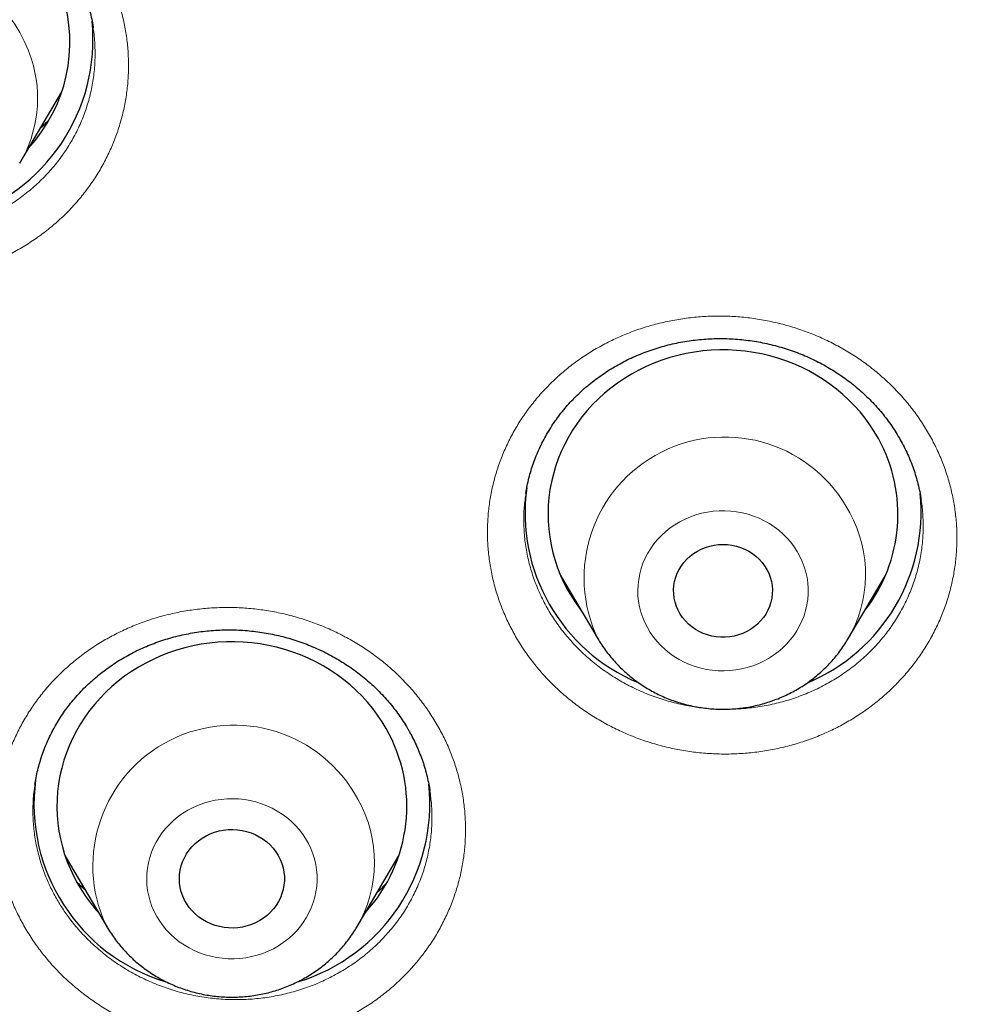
# Model space of a CAD drawing. Header units: millimetres. Extents: x 8 to 436, y 12 to 764.
# Tile 467 of 656: x 196 to 204, y 691 to 700. Entities that reach past the tile are written whole.
import ezdxf

# ---------------------------------------------------------------- set-up
doc = ezdxf.new("R2010")
doc.units = ezdxf.units.MM

msp = doc.modelspace()

# ---------------------------------------------------------------- linework, layer by layer
at = {"color": 7, "linetype": 'Continuous', "lineweight": 30}
for p, q in [((196.856, 699.6892), (196.8544, 699.6984)), ((196.8582, 699.6911), (196.8576, 699.6891)), ((196.2276, 698.5307), (196.587, 699.1406)), ((200.5674, 695.6997), (200.5668, 695.6958)), ((203.9539, 695.6396), (203.9528, 695.6462)), ((200.864, 694.9939), (201.1861, 694.4474)), ((203.3256, 694.4474), (203.6477, 694.9939)), ((200.9568, 694.8363), (200.9297, 694.8629)), ((201.1874, 694.4452), (201.1861, 694.4474)), ((199.743, 693.1478), (199.7427, 693.1496)), ((196.6168, 692.5883), (196.9763, 691.9784)), ((199.1158, 691.9784), (199.4752, 692.5883))]:
    msp.add_line(p, q, dxfattribs=at)
at = {"color": 252, "linetype": 'Continuous', "lineweight": 0}
msp.add_line((203.5746, 694.8508), (203.5466, 694.8224), dxfattribs=at)
at = {"color": 7, "linetype": 'Continuous', "lineweight": 30, "flags": 128}
for points in [[(203.5877, 696.1679), (203.5528, 696.2276), (203.5149, 696.2856), (203.474, 696.3419), (203.4303, 696.3962), (203.3838, 696.4485), (203.3347, 696.4987), (203.2831, 696.5465), (203.2291, 696.5919), (203.1728, 696.6349), (203.1144, 696.6752), (203.054, 696.7128), (202.9917, 696.7477), (202.9277, 696.7796), (202.8621, 696.8087), (202.7951, 696.8347), (202.7269, 696.8576), (202.6575, 696.8775), (202.5872, 696.8941), (202.5161, 696.9075), (202.4445, 696.9177), (202.3724, 696.9247), (202.3, 696.9283), (202.2275, 696.9287), (202.1551, 696.9257), (202.0829, 696.9195), (202.0111, 696.91), (201.9399, 696.8973), (201.8694, 696.8814), (201.7998, 696.8622), (201.7313, 696.8399), (201.664, 696.8146), (201.5981, 696.7862), (201.5338, 696.7549), (201.4711, 696.7206), (201.4102, 696.6836), (201.3514, 696.6439), (201.2946, 696.6015), (201.2401, 696.5566), (201.188, 696.5093), (201.1383, 696.4596), (201.0913, 696.4078), (201.047, 696.3539), (201.0055, 696.298), (200.9669, 696.2403), (200.9313, 696.181), (200.8989, 696.1201), (200.8696, 696.0578), (200.8435, 695.9942), (200.8207, 695.9295), (200.8013, 695.8639), (200.7853, 695.7975), (200.7727, 695.7304), (200.7636, 695.6628), (200.758, 695.5949), (200.7559, 695.5268), (200.7572, 695.4587), (200.7621, 695.3907), (200.7705, 695.3231), (200.7823, 695.2559), (200.7976, 695.1893), (200.8162, 695.1234), (200.8383, 695.0585), (200.8636, 694.9947), (200.8922, 694.9321), (200.924, 694.8709), (200.9589, 694.8112), (200.9968, 694.7532), (201.0377, 694.6969), (201.0433, 694.6896)], [(202.6321, 695.0459), (202.6483, 695.013), (202.6612, 694.9789), (202.6707, 694.9437), (202.6769, 694.908), (202.6795, 694.8718), (202.6786, 694.8356), (202.6742, 694.7995), (202.6664, 694.7641), (202.6551, 694.7294), (202.6406, 694.6958), (202.6228, 694.6636), (202.602, 694.6331), (202.5784, 694.6045), (202.5521, 694.578), (202.5233, 694.5538), (202.4923, 694.5323), (202.4593, 694.5134), (202.4247, 694.4975), (202.3886, 694.4846), (202.3515, 694.4748), (202.3135, 694.4682), (202.2751, 694.4649), (202.2366, 694.4649), (202.1981, 694.4682), (202.1602, 694.4748), (202.1231, 694.4846), (202.087, 694.4975), (202.0524, 694.5134), (202.0194, 694.5323), (201.9884, 694.5538), (201.9596, 694.578), (201.9333, 694.6045), (201.9097, 694.6331), (201.8889, 694.6636), (201.8711, 694.6958), (201.8566, 694.7294), (201.8453, 694.7641), (201.8375, 694.7995), (201.8331, 694.8356), (201.8322, 694.8718), (201.8348, 694.908), (201.841, 694.9437), (201.8505, 694.9789), (201.8634, 695.013), (201.8796, 695.0459), (201.8989, 695.0773), (201.9211, 695.1069), (201.9462, 695.1345), (201.9737, 695.1599), (202.0037, 695.1827), (202.0357, 695.203), (202.0695, 695.2204), (202.1049, 695.2348), (202.1415, 695.2462), (202.1791, 695.2543), (202.2173, 695.2593), (202.2558, 695.2609), (202.2944, 695.2593), (202.3326, 695.2543), (202.3702, 695.2462), (202.4068, 695.2348), (202.4422, 695.2204), (202.476, 695.203), (202.508, 695.1827), (202.538, 695.1599), (202.5655, 695.1345), (202.5906, 695.1069), (202.6128, 695.0773), (202.6321, 695.0459)], [(199.3689, 693.6807), (199.3332, 693.74), (199.2945, 693.7976), (199.2529, 693.8533), (199.2084, 693.9071), (199.1613, 693.9589), (199.1115, 694.0084), (199.0592, 694.0556), (199.0046, 694.1004), (198.9477, 694.1427), (198.8888, 694.1823), (198.8278, 694.2192), (198.7651, 694.2533), (198.7006, 694.2845), (198.6347, 694.3127), (198.5673, 694.3379), (198.4988, 694.36), (198.4292, 694.379), (198.3586, 694.3948), (198.2874, 694.4074), (198.2156, 694.4167), (198.1434, 694.4228), (198.071, 694.4256), (197.9985, 694.4251), (197.9261, 694.4213), (197.854, 694.4142), (197.7823, 694.4038), (197.7113, 694.3902), (197.6411, 694.3734), (197.5717, 694.3535), (197.5035, 694.3304), (197.4366, 694.3042), (197.3711, 694.275), (197.3072, 694.2429), (197.245, 694.2079), (197.1846, 694.1702), (197.1263, 694.1297), (197.0701, 694.0867), (197.0162, 694.0411), (196.9648, 693.9932), (196.9158, 693.9429), (196.8695, 693.8905), (196.8259, 693.8361), (196.7852, 693.7798), (196.7474, 693.7216), (196.7126, 693.6618), (196.681, 693.6006), (196.6525, 693.5379), (196.6273, 693.474), (196.6055, 693.4091), (196.5869, 693.3432), (196.5718, 693.2766), (196.5602, 693.2094), (196.552, 693.1417), (196.5473, 693.0737), (196.5461, 693.0056), (196.5484, 692.9375), (196.5542, 692.8696), (196.5635, 692.802), (196.5762, 692.735), (196.5924, 692.6686), (196.6119, 692.603), (196.6349, 692.5384), (196.6611, 692.4749), (196.6905, 692.4126), (196.7231, 692.3518), (196.7589, 692.2925), (196.7976, 692.2349), (196.8392, 692.1791), (196.8836, 692.1253), (196.9017, 692.105)], [(198.4429, 692.5931), (198.4601, 692.5594), (198.474, 692.5243), (198.4846, 692.4883), (198.4918, 692.4515), (198.4955, 692.4142), (198.4957, 692.3768), (198.4923, 692.3395), (198.4855, 692.3027), (198.4752, 692.2666), (198.4615, 692.2314), (198.4446, 692.1975), (198.4246, 692.1652), (198.4016, 692.1347), (198.3759, 692.1061), (198.3475, 692.0799), (198.3168, 692.0561), (198.284, 692.0349), (198.2493, 692.0165), (198.2131, 692.0011), (198.1755, 691.9888), (198.1369, 691.9796), (198.0976, 691.9737), (198.0579, 691.9711), (198.018, 691.9717), (197.9785, 691.9757), (197.9394, 691.983), (197.9012, 691.9934), (197.8641, 692.007), (197.8284, 692.0236), (197.7945, 692.0432), (197.7625, 692.0654), (197.7327, 692.0903), (197.7054, 692.1175), (197.6807, 692.1468), (197.6589, 692.1781), (197.6402, 692.2111), (197.6246, 692.2456), (197.6123, 692.2811), (197.6034, 692.3176), (197.598, 692.3547), (197.596, 692.392), (197.5976, 692.4294), (197.6027, 692.4665), (197.6113, 692.503), (197.6233, 692.5387), (197.6386, 692.5732), (197.657, 692.6064), (197.6786, 692.6379), (197.703, 692.6674), (197.73, 692.6948), (197.7596, 692.7199), (197.7914, 692.7424), (197.8252, 692.7622), (197.8607, 692.7791), (197.8977, 692.793), (197.9358, 692.8038), (197.9748, 692.8113), (198.0143, 692.8156), (198.0541, 692.8166), (198.0939, 692.8142), (198.1332, 692.8086), (198.1719, 692.7998), (198.2096, 692.7877), (198.246, 692.7726), (198.2808, 692.7545), (198.3138, 692.7336), (198.3448, 692.71), (198.3733, 692.684), (198.3993, 692.6557), (198.4226, 692.6253), (198.4429, 692.5931)], [(196.9778, 691.9758), (196.9676, 691.9934), (196.9667, 691.995)]]:
    msp.add_lwpolyline(points, dxfattribs=at)
at = {"color": 252, "linetype": 'Continuous', "lineweight": 0, "flags": 128}
for points in [[(201.6073, 694.5469), (201.632, 694.5056), (201.6597, 694.4661), (201.6903, 694.4284), (201.7235, 694.3927), (201.7593, 694.3593), (201.7974, 694.3283), (201.8377, 694.2999), (201.8801, 694.2741), (201.9242, 694.2512), (201.9699, 694.2311), (202.0169, 694.2141), (202.0651, 694.2001), (202.1142, 694.1894), (202.164, 694.1818), (202.2142, 694.1774), (202.2646, 694.1764), (202.315, 694.1786), (202.3651, 694.184), (202.4146, 694.1927), (202.4635, 694.2046), (202.5113, 694.2197), (202.5579, 694.2378), (202.603, 694.2588), (202.6466, 694.2828), (202.6882, 694.3095), (202.7278, 694.3388), (202.7651, 694.3707), (202.8, 694.4049), (202.8324, 694.4412), (202.8619, 694.4796), (202.8886, 694.5198), (202.9123, 694.5617), (202.9328, 694.6049), (202.9501, 694.6494), (202.9641, 694.695), (202.9748, 694.7413), (202.982, 694.7882), (202.9857, 694.8354), (202.986, 694.8828), (202.9828, 694.9301), (202.9761, 694.9771), (202.966, 695.0235), (202.9525, 695.0691), (202.9357, 695.1138), (202.9156, 695.1573), (202.8924, 695.1994), (202.8662, 695.2398), (202.837, 695.2785), (202.8051, 695.3152), (202.7706, 695.3497), (202.7336, 695.3819), (202.6944, 695.4117), (202.653, 695.4388), (202.6098, 695.4632), (202.5649, 695.4847), (202.5185, 695.5032), (202.4708, 695.5187), (202.4221, 695.5311), (202.3727, 695.5403), (202.3226, 695.5463), (202.2723, 695.549), (202.2219, 695.5484), (202.1716, 695.5445), (202.1218, 695.5375), (202.0725, 695.5272), (202.0242, 695.5137), (201.9769, 695.4971), (201.931, 695.4775), (201.8867, 695.455), (201.8441, 695.4297), (201.8034, 695.4016), (201.7649, 695.371), (201.7288, 695.338), (201.6952, 695.3027), (201.6642, 695.2653), (201.636, 695.2259), (201.6109, 695.1849), (201.5887, 695.1423), (201.5698, 695.0984), (201.5541, 695.0534), (201.5418, 695.0074), (201.5329, 694.9608), (201.5274, 694.9137), (201.5254, 694.8663), (201.5269, 694.819), (201.5318, 694.7718), (201.5402, 694.7251), (201.552, 694.679), (201.5672, 694.6338), (201.5856, 694.5897), (201.6073, 694.5469)], [(201.2017, 694.4216), (201.2016, 694.4218), (201.1874, 694.4452)], [(197.4018, 692.0702), (197.4271, 692.0292), (197.4554, 691.99), (197.4864, 691.9526), (197.5201, 691.9174), (197.5564, 691.8844), (197.5949, 691.8539), (197.6356, 691.826), (197.6783, 691.8007), (197.7227, 691.7783), (197.7687, 691.7588), (197.816, 691.7423), (197.8643, 691.7289), (197.9136, 691.7188), (197.9635, 691.7118), (198.0137, 691.708), (198.0642, 691.7076), (198.1145, 691.7104), (198.1645, 691.7165), (198.2139, 691.7258), (198.2626, 691.7382), (198.3102, 691.7538), (198.3566, 691.7725), (198.4014, 691.7941), (198.4446, 691.8186), (198.4859, 691.8458), (198.5251, 691.8756), (198.562, 691.9079), (198.5964, 691.9425), (198.6282, 691.9793), (198.6573, 692.018), (198.6834, 692.0585), (198.7065, 692.1006), (198.7265, 692.1442), (198.7432, 692.1889), (198.7566, 692.2345), (198.7666, 692.281), (198.7731, 692.328), (198.7762, 692.3753), (198.7758, 692.4226), (198.772, 692.4699), (198.7647, 692.5168), (198.7539, 692.5631), (198.7398, 692.6086), (198.7224, 692.653), (198.7017, 692.6963), (198.678, 692.738), (198.6512, 692.7782), (198.6215, 692.8165), (198.5891, 692.8528), (198.5541, 692.8869), (198.5167, 692.9187), (198.477, 692.9479), (198.4353, 692.9746), (198.3918, 692.9984), (198.3465, 693.0194), (198.2999, 693.0374), (198.252, 693.0523), (198.2032, 693.0641), (198.1536, 693.0727), (198.1035, 693.078), (198.0531, 693.0801), (198.0027, 693.079), (197.9525, 693.0745), (197.9028, 693.0668), (197.8537, 693.0559), (197.8055, 693.0419), (197.7585, 693.0248), (197.7129, 693.0046), (197.6688, 692.9816), (197.6266, 692.9557), (197.5863, 692.9272), (197.5482, 692.8961), (197.5125, 692.8626), (197.4794, 692.8269), (197.4489, 692.7892), (197.4213, 692.7495), (197.3967, 692.7082), (197.3752, 692.6653), (197.3568, 692.6212), (197.3418, 692.576), (197.3301, 692.5299), (197.3218, 692.4831), (197.317, 692.436), (197.3156, 692.3886), (197.3177, 692.3413), (197.3233, 692.2942), (197.3324, 692.2475), (197.3448, 692.2016), (197.3606, 692.1566), (197.3796, 692.1127), (197.4018, 692.0702)]]:
    msp.add_lwpolyline(points, dxfattribs=at)
at = {"color": 252, "linetype": 'Continuous', "lineweight": 0}
for centre, radius, start, end in [((195.1761, 699.0561), 1.2082, 17.57425, 205.82699), ((195.2914, 699.0871), 1.0891, 329.21177, 17.85196), ((202.2716, 694.9747), 1.2068, 27.5416, 205.91086), ((202.3886, 695.0039), 1.0899, 329.28419, 29.0221), ((198.0615, 692.504), 1.2074, 28.31659, 204.93723), ((198.1786, 692.535), 1.09, 329.29215, 29.80136)]:
    msp.add_arc(centre, radius, start, end, dxfattribs=at)
at = {"color": 7, "linetype": 'Continuous', "lineweight": 30}
for centre, radius, start, end in [((195.3102, 699.5682), 1.3468, 317.43693, 17.70202), ((195.258, 699.5894), 1.597, 286.57458, 5.65945), ((202.4146, 695.5186), 1.3408, 321.80996, 28.96379), ((202.1372, 695.5322), 1.5787, 172.17799, 247.26648), ((202.3701, 695.5355), 1.5835, 292.73359, 5.87424), ((198.2007, 693.0151), 1.3445, 317.39831, 29.6737), ((197.9403, 693.0329), 1.591, 172.43212, 253.12271), ((198.1446, 693.0381), 1.5982, 286.83672, 5.97754)]:
    msp.add_arc(centre, radius, start, end, dxfattribs=at)
for points, knots in [([(228.8203, 667.8387), (227.6178, 667.9452), (225.213, 668.1582), (221.6552, 668.8219), (218.1629, 669.7328), (214.7882, 670.9004), (211.5494, 672.3031), (208.4634, 673.9273), (205.5225, 675.7738), (202.7448, 677.8315), (200.1475, 680.0876), (197.7465, 682.5283), (195.5568, 685.1385), (193.5917, 687.902), (191.8635, 690.8019), (190.3827, 693.8203), (189.1584, 696.9386), (188.1983, 700.1375), (187.5083, 703.3974), (187.0926, 706.6981), (186.9537, 710.0192), (187.0926, 713.3404), (187.5083, 716.641), (188.1983, 719.9009), (189.1584, 723.0998), (190.3827, 726.2181), (191.8635, 729.2365), (193.5917, 732.1364), (195.5568, 734.9), (197.7465, 737.5101), (200.1475, 739.9508), (202.7448, 742.2069), (205.5225, 744.2646), (208.4634, 746.1112), (211.5494, 747.7352), (214.7615, 749.1267), (218.0799, 750.2771), (221.4842, 751.1793), (224.9532, 751.8277), (228.4657, 752.2184), (232, 752.3489), (235.5343, 752.2184), (239.0468, 751.8277), (242.5158, 751.1793), (245.9201, 750.2771), (249.2385, 749.1267), (252.4506, 747.7352), (255.5366, 746.1112), (258.4775, 744.2646), (261.2552, 742.2069), (263.8525, 739.9508), (266.2535, 737.5101), (268.4432, 734.9), (270.4083, 732.1364), (272.1365, 729.2365), (273.6173, 726.2181), (274.8416, 723.0998), (275.8017, 719.9009), (276.4917, 716.641), (276.9074, 713.3404), (277.0463, 710.0192), (276.9074, 706.6981), (276.4917, 703.3974), (275.8017, 700.1375), (274.8416, 696.9386), (273.6173, 693.8203), (272.1365, 690.8019), (270.4083, 687.902), (268.4432, 685.1385), (266.2535, 682.5283), (263.8525, 680.0876), (261.2552, 677.8315), (258.4775, 675.7738), (255.5366, 673.9273), (252.4506, 672.3031), (249.2118, 670.9004), (245.8371, 669.7328), (242.3448, 668.8219), (238.787, 668.1582), (236.3822, 667.9452), (235.1797, 667.8387)], [0, 0, 0, 0, 0.013106, 0.026212, 0.039318, 0.052424, 0.065212, 0.078, 0.090788, 0.103576, 0.116364, 0.129151, 0.141939, 0.154727, 0.167515, 0.180303, 0.193091, 0.205879, 0.218667, 0.231454, 0.244242, 0.25703, 0.269818, 0.282606, 0.295394, 0.308182, 0.32097, 0.333758, 0.346545, 0.359333, 0.372121, 0.384909, 0.397697, 0.410485, 0.423273, 0.436061, 0.448848, 0.461636, 0.474424, 0.487212, 0.5, 0.512788, 0.525576, 0.538364, 0.551152, 0.563939, 0.576727, 0.589515, 0.602303, 0.615091, 0.627879, 0.640667, 0.653455, 0.666242, 0.67903, 0.691818, 0.704606, 0.717394, 0.730182, 0.74297, 0.755758, 0.768546, 0.781333, 0.794121, 0.806909, 0.819697, 0.832485, 0.845273, 0.858061, 0.870849, 0.883636, 0.896424, 0.909212, 0.922, 0.934788, 0.947576, 0.960682, 0.973788, 0.986894, 1, 1, 1, 1]), ([(184.5018, 710.809), (184.5017, 710.7935), (184.5016, 710.7594), (184.5015, 710.7037), (184.5014, 710.6434), (184.5014, 710.579), (184.5015, 710.5113), (184.5018, 710.4398), (184.5021, 710.3672), (184.5026, 710.297), (184.5033, 710.2189), (184.5041, 710.1346), (184.5053, 710.0459), (184.5063, 709.9718), (184.5073, 709.912), (184.5081, 709.8664), (184.5088, 709.8276), (184.5095, 709.7908), (184.5103, 709.7507), (184.5113, 709.7037), (184.5126, 709.6457), (184.5142, 709.5765), (184.5162, 709.4986), (184.5184, 709.4187), (184.5207, 709.3398), (184.5231, 709.2622), (184.5261, 709.172), (184.5297, 709.0696), (184.5341, 708.9555), (184.5389, 708.836), (184.5446, 708.7068), (184.5513, 708.5642), (184.5589, 708.4124), (184.5676, 708.2515), (184.5775, 708.0814), (184.5867, 707.9329), (184.5946, 707.8117), (184.6006, 707.7241), (184.606, 707.6456), (184.6109, 707.5768), (184.6152, 707.5179), (184.6189, 707.4687), (184.6219, 707.4292), (184.6242, 707.3988), (184.6263, 707.3716), (184.6284, 707.3438), (184.631, 707.31), (184.6342, 707.2702), (184.638, 707.2226), (184.6425, 707.1673), (184.6477, 707.1043), (184.6536, 707.0334), (184.6605, 706.9534), (184.6684, 706.864), (184.6773, 706.7648), (184.6873, 706.6572), (184.6983, 706.5415), (184.7103, 706.4203), (184.7338, 706.1876), (184.7711, 705.8425), (184.8258, 705.3824), (184.8728, 705.0219), (184.9083, 704.7637), (184.93, 704.6105), (184.9519, 704.459), (184.9736, 704.3135), (184.9941, 704.1786), (185.0131, 704.056), (185.0287, 703.9578), (185.0409, 703.8814), (185.0501, 703.8243), (185.0587, 703.7719), (185.0663, 703.7255), (185.0724, 703.6888), (185.0768, 703.6621), (185.0799, 703.6437), (185.0827, 703.6268), (185.0858, 703.608), (185.0907, 703.5789), (185.0977, 703.5373), (185.1073, 703.4809), (185.1188, 703.4138), (185.1323, 703.336), (185.1476, 703.2484), (185.1644, 703.1538), (185.1821, 703.0557), (185.2001, 702.9567), (185.2343, 702.7717), (185.2861, 702.4996), (185.3703, 702.0767), (185.4735, 701.5868), (185.5982, 701.0306), (185.7204, 700.5184), (185.8375, 700.0516), (185.9183, 699.7432), (185.9709, 699.547), (185.993, 699.4652), (186.0141, 699.3878), (186.0335, 699.3171), (186.0523, 699.2491), (186.0701, 699.185), (186.0866, 699.1261), (186.1, 699.0782), (186.1098, 699.0437), (186.1163, 699.0206), (186.1204, 699.0061), (186.1246, 698.9913), (186.1303, 698.9713), (186.1384, 698.9428), (186.1495, 698.9038), (186.1634, 698.8554), (186.18, 698.7977), (186.1988, 698.7329), (186.2213, 698.6557), (186.2479, 698.565), (186.279, 698.46), (186.3134, 698.345), (186.3505, 698.2223), (186.3892, 698.0958), (186.4496, 697.9003), (186.5315, 697.6406), (186.6354, 697.3199), (186.7385, 697.0099), (186.8406, 696.7106), (186.9414, 696.4218), (187.0406, 696.1437), (187.1382, 695.876), (187.2227, 695.649), (187.2939, 695.4604), (187.3521, 695.3081), (187.4093, 695.1601), (187.4652, 695.0172), (187.52, 694.8782), (187.5733, 694.7446), (187.6247, 694.6169), (187.6731, 694.4978), (187.7183, 694.3874), (187.7603, 694.2857), (187.801, 694.1878), (187.8399, 694.0948), (187.8765, 694.0079), (187.9083, 693.9329), (187.9335, 693.8737), (187.9528, 693.8285), (187.9671, 693.795), (187.9782, 693.7692), (187.9876, 693.7472), (187.9972, 693.725), (188.0097, 693.6961), (188.0254, 693.6596), (188.0445, 693.6156), (188.0671, 693.5637), (188.0927, 693.5051), (188.1204, 693.4418), (188.1494, 693.3761), (188.1788, 693.3097), (188.2329, 693.1878), (188.3136, 693.0081), (188.423, 692.7684), (188.5379, 692.5208), (188.6583, 692.2655), (188.7843, 692.0029), (188.9237, 691.7176), (189.0767, 691.4101), (189.2441, 691.0808), (189.4182, 690.7455), (189.6067, 690.3902), (189.8104, 690.0146), (189.9848, 689.7009), (190.1182, 689.4649), (190.2062, 689.3107), (190.2923, 689.1613), (190.3805, 689.0094), (190.4705, 688.856), (190.5617, 688.7019), (190.6487, 688.5564), (190.7313, 688.4193), (190.8094, 688.2907), (190.8727, 688.1872), (190.9221, 688.1069), (190.9577, 688.0492), (190.9895, 687.9978), (191.0166, 687.9543), (191.0382, 687.9195), (191.0551, 687.8924), (191.071, 687.867), (191.0889, 687.8383), (191.1113, 687.8026), (191.1373, 687.7613), (191.1693, 687.7105), (191.2079, 687.6494), (191.2537, 687.5771), (191.305, 687.4966), (191.3619, 687.4077), (191.4244, 687.3106), (191.4926, 687.2053), (191.5666, 687.0919), (191.6464, 686.9703), (191.7321, 686.8406), (191.8239, 686.7029), (191.9217, 686.5573), (192.0457, 686.3743), (192.1947, 686.157), (192.3674, 685.9088), (192.6151, 685.5578), (192.9408, 685.1067), (193.3489, 684.5594), (193.6802, 684.1287), (193.9303, 683.8106), (194.0962, 683.6021), (194.2631, 683.3949), (194.4306, 683.1894), (194.5969, 682.9878), (194.7635, 682.788), (194.9287, 682.5923), (195.0921, 682.401), (195.2496, 682.2185), (195.3721, 682.078), (195.4611, 681.9768), (195.518, 681.9123), (195.5739, 681.8491), (195.6288, 681.7874), (195.6812, 681.7285), (195.7293, 681.6748), (195.7712, 681.6281), (195.8071, 681.5882), (195.8366, 681.5555), (195.8596, 681.53), (195.8772, 681.5105), (195.8934, 681.4927), (195.9118, 681.4724), (195.9338, 681.4481), (195.9636, 681.4153), (196.0024, 681.3728), (196.0511, 681.3195), (196.1072, 681.2582), (196.1713, 681.1886), (196.2434, 681.1106), (196.3237, 681.0242), (196.4119, 680.9297), (196.5081, 680.8274), (196.6042, 680.7258), (196.699, 680.6261), (196.7917, 680.5292), (196.8895, 680.4276), (196.9923, 680.3215), (197.1696, 680.1398), (197.4201, 679.8864), (197.7436, 679.5656), (198.1109, 679.2086), (198.5226, 678.8177), (198.9796, 678.3958), (199.4363, 677.9852), (199.8927, 677.5858), (200.3482, 677.1975), (200.8027, 676.82), (201.1822, 676.5127), (201.4831, 676.2737), (201.7021, 676.1019), (201.912, 675.9392), (202.1127, 675.7854), (202.3039, 675.6404), (202.4825, 675.5065), (202.6485, 675.383), (202.8023, 675.2697), (202.9474, 675.1637), (203.0835, 675.065), (203.1955, 674.9843), (203.2851, 674.9202), (203.3537, 674.8713), (203.417, 674.8263), (203.4736, 674.7861), (203.5225, 674.7516), (203.5614, 674.7242), (203.5923, 674.7025), (203.6168, 674.6852), (203.6392, 674.6696), (203.6623, 674.6534), (203.6894, 674.6344), (203.7257, 674.6091), (203.7722, 674.5766), (203.8299, 674.5366), (203.8972, 674.4899), (203.9744, 674.4366), (204.0615, 674.3769), (204.1584, 674.3106), (204.2652, 674.238), (204.382, 674.1591), (204.5089, 674.074), (204.6459, 673.9827), (204.7931, 673.8853), (204.9472, 673.7843), (205.1078, 673.6799), (205.2746, 673.5724), (205.4508, 673.46), (205.6363, 673.3427), (205.8312, 673.2207), (206.0357, 673.0942), (206.2498, 672.9632), (206.4774, 672.8256), (206.7189, 672.6814), (206.9748, 672.5308), (207.2416, 672.376), (207.5195, 672.2171), (207.8086, 672.0545), (208.1089, 671.8882), (208.4207, 671.7185), (208.744, 671.5456), (209.0789, 671.3699), (209.4256, 671.1914), (209.7842, 671.0106), (210.1187, 670.8449), (210.3344, 670.741), (210.426, 670.6969)], [0, 0, 0, 0, 0.000894, 0.001956, 0.003195, 0.004397, 0.005735, 0.007208, 0.008683, 0.010087, 0.01142, 0.013371, 0.015146, 0.016745, 0.01782, 0.018734, 0.019488, 0.020154, 0.020952, 0.021897, 0.022989, 0.024447, 0.026067, 0.027679, 0.029265, 0.030824, 0.032356, 0.034708, 0.036995, 0.039236, 0.04192, 0.044789, 0.047842, 0.05108, 0.054503, 0.05811, 0.060052, 0.061825, 0.063405, 0.064791, 0.065984, 0.066967, 0.067763, 0.068373, 0.068811, 0.069406, 0.070057, 0.070861, 0.071822, 0.072941, 0.074216, 0.075649, 0.07724, 0.079074, 0.081082, 0.083262, 0.085614, 0.088108, 0.09063, 0.099764, 0.109103, 0.118645, 0.121741, 0.124858, 0.127995, 0.130996, 0.133746, 0.136246, 0.138495, 0.139756, 0.140921, 0.141992, 0.142965, 0.143764, 0.144245, 0.144597, 0.144898, 0.145281, 0.145748, 0.146682, 0.147835, 0.149208, 0.1508, 0.152612, 0.154589, 0.156612, 0.158641, 0.160676, 0.167996, 0.175394, 0.186756, 0.19827, 0.209853, 0.218584, 0.22735, 0.229108, 0.230852, 0.232473, 0.233949, 0.235279, 0.236737, 0.237967, 0.23897, 0.239745, 0.240131, 0.240419, 0.240654, 0.241061, 0.24167, 0.242449, 0.243507, 0.244715, 0.246073, 0.247582, 0.249574, 0.251778, 0.254196, 0.256825, 0.259519, 0.262184, 0.269177, 0.275959, 0.282529, 0.288887, 0.295034, 0.30097, 0.306694, 0.312207, 0.315564, 0.318838, 0.322028, 0.325127, 0.328076, 0.331024, 0.333787, 0.336365, 0.338758, 0.340966, 0.34299, 0.345137, 0.347028, 0.348662, 0.350039, 0.3509, 0.351617, 0.352233, 0.352585, 0.353058, 0.353689, 0.354479, 0.355447, 0.35658, 0.357878, 0.359297, 0.360737, 0.362194, 0.363667, 0.368759, 0.374039, 0.379506, 0.385161, 0.391003, 0.397004, 0.40423, 0.411621, 0.419176, 0.426896, 0.435738, 0.444787, 0.448398, 0.451974, 0.455417, 0.458725, 0.462487, 0.466059, 0.46944, 0.472631, 0.47563, 0.478439, 0.479885, 0.48127, 0.482489, 0.483499, 0.484334, 0.484938, 0.48541, 0.486126, 0.486958, 0.487929, 0.489041, 0.490547, 0.492251, 0.494154, 0.496255, 0.498555, 0.501053, 0.50375, 0.506645, 0.509739, 0.513031, 0.516521, 0.52021, 0.526226, 0.532237, 0.538238, 0.551838, 0.565383, 0.578876, 0.584161, 0.589439, 0.594708, 0.599969, 0.605183, 0.610223, 0.615407, 0.620382, 0.625146, 0.6297, 0.631431, 0.63313, 0.634797, 0.636431, 0.638027, 0.639468, 0.640704, 0.641737, 0.642653, 0.643313, 0.643766, 0.644211, 0.644739, 0.645386, 0.646152, 0.647365, 0.648791, 0.650431, 0.652285, 0.654391, 0.656719, 0.659269, 0.66204, 0.665032, 0.667538, 0.670181, 0.672961, 0.675877, 0.678914, 0.687963, 0.69693, 0.705815, 0.718193, 0.73041, 0.742464, 0.754357, 0.766088, 0.777658, 0.789065, 0.79476, 0.800203, 0.805394, 0.810334, 0.815022, 0.819459, 0.823412, 0.827141, 0.830646, 0.833928, 0.836987, 0.838722, 0.840376, 0.841915, 0.843269, 0.844435, 0.845413, 0.846059, 0.846641, 0.847166, 0.847657, 0.848291, 0.849103, 0.850242, 0.85161, 0.853209, 0.855036, 0.857094, 0.859381, 0.861899, 0.864645, 0.867622, 0.870828, 0.874264, 0.87793, 0.881588, 0.88545, 0.889515, 0.893783, 0.898255, 0.90293, 0.907808, 0.91289, 0.918431, 0.924195, 0.930183, 0.936393, 0.942827, 0.949483, 0.956363, 0.963465, 0.97079, 0.978339, 0.98611, 0.994104, 1, 1, 1, 1]), ([(196.8013, 699.9276), (196.8045, 699.9172), (196.8146, 699.8851), (196.8294, 699.8309), (196.8441, 699.765), (196.8532, 699.7178), (196.8564, 699.6926), (196.8568, 699.6895)], [0, 0, 0, 0, 0.133806, 0.41018, 0.68623, 0.962381, 1, 1, 1, 1]), ([(196.4761, 698.8985), (196.4673, 698.8894), (196.4438, 698.8654), (196.4187, 698.8427), (196.4031, 698.8285)], [0, 0, 0, 0, 0.375819, 1, 1, 1, 1]), ([(200.5661, 695.6998), (200.5697, 695.7211), (200.577, 695.7645), (200.592, 695.8294), (200.6098, 695.8942), (200.6307, 695.958), (200.6545, 696.0207), (200.6813, 696.0825), (200.711, 696.1433), (200.7436, 696.2032), (200.7791, 696.2619), (200.8172, 696.3191), (200.8579, 696.3745), (200.9009, 696.4281), (200.9461, 696.4795), (200.9936, 696.5289), (201.0435, 696.5765), (201.0957, 696.6222), (201.1503, 696.666), (201.2071, 696.7078), (201.2658, 696.7473), (201.3262, 696.7845), (201.388, 696.819), (201.4511, 696.8509), (201.5155, 696.8801), (201.5812, 696.9068), (201.6483, 696.9309), (201.7169, 696.9525), (201.7865, 696.9714), (201.8571, 696.9876), (201.9284, 697.0011), (202.0002, 697.0116), (202.0721, 697.0194), (202.1443, 697.0242), (202.2166, 697.0262), (202.2891, 697.0254), (202.3617, 697.0218), (202.4341, 697.0153), (202.5062, 697.006), (202.5779, 696.9939), (202.649, 696.979), (202.7196, 696.9613), (202.7892, 696.9409), (202.8579, 696.9178), (202.9253, 696.8921), (202.9915, 696.8639), (203.0563, 696.8331), (203.1196, 696.7998), (203.1815, 696.7641), (203.2418, 696.726), (203.3004, 696.6856), (203.3572, 696.6429), (203.4119, 696.5981), (203.4645, 696.5512), (203.5149, 696.5025), (203.5631, 696.4518), (203.6091, 696.3992), (203.6526, 696.3449), (203.6936, 696.2889), (203.7321, 696.2315), (203.7678, 696.1726), (203.8008, 696.1126), (203.831, 696.0513), (203.8584, 695.989), (203.883, 695.9256), (203.9047, 695.8612), (203.9234, 695.7961), (203.939, 695.7303), (203.9494, 695.6782), (203.9536, 695.6479), (203.9547, 695.6399)], [0, 0, 0, 0, 0.0145181, 0.0295974, 0.0446323, 0.0596004, 0.0745242, 0.0894393, 0.1044427, 0.1195049, 0.1345952, 0.1496786, 0.1647147, 0.1796714, 0.1945189, 0.2093025, 0.2240709, 0.2389362, 0.253869, 0.2688387, 0.283813, 0.2987482, 0.3136121, 0.328374, 0.3430656, 0.3577282, 0.3724972, 0.3873158, 0.4021645, 0.4170231, 0.4318656, 0.4466707, 0.4614193, 0.4761183, 0.490787, 0.5055383, 0.5202823, 0.535024, 0.5497683, 0.5645204, 0.5792842, 0.5940657, 0.6088704, 0.6236319, 0.638356, 0.6530713, 0.6677861, 0.6825079, 0.6972424, 0.7119965, 0.7267776, 0.7415931, 0.7564133, 0.7711614, 0.7859505, 0.800765, 0.8156013, 0.8304556, 0.8453241, 0.8602033, 0.8750902, 0.8899756, 0.9048384, 0.9197334, 0.9346599, 0.9496136, 0.9645901, 0.9795846, 0.9945921, 1, 1, 1, 1]), ([(203.5733, 694.8484), (203.5655, 694.8402), (203.5565, 694.8307), (203.5468, 694.8218), (203.5456, 694.8206)], [0, 0, 0, 0, 0.869061, 1, 1, 1, 1]), ([(196.3572, 693.203), (196.3603, 693.222), (196.3669, 693.2632), (196.3809, 693.3258), (196.3984, 693.3909), (196.4189, 693.4551), (196.4423, 693.5183), (196.4686, 693.5804), (196.4977, 693.6413), (196.5297, 693.7009), (196.5644, 693.7592), (196.6019, 693.816), (196.6419, 693.8713), (196.6846, 693.925), (196.7298, 693.9769), (196.7772, 694.0268), (196.8269, 694.0747), (196.8788, 694.1206), (196.9329, 694.1646), (196.9892, 694.2064), (197.0474, 694.246), (197.1074, 694.2832), (197.1689, 694.318), (197.2318, 694.3501), (197.296, 694.3795), (197.3615, 694.4064), (197.4285, 694.4308), (197.4969, 694.4526), (197.5665, 694.4719), (197.637, 694.4884), (197.7082, 694.5021), (197.7798, 694.513), (197.8514, 694.521), (197.9232, 694.5261), (197.9951, 694.5283), (198.0675, 694.5278), (198.1402, 694.5244), (198.213, 694.5182), (198.2856, 694.5092), (198.3577, 694.4974), (198.429, 694.4828), (198.4992, 694.4656), (198.5683, 694.4457), (198.6365, 694.4231), (198.7039, 694.3978), (198.7703, 694.3698), (198.8357, 694.3392), (198.8997, 694.306), (198.9622, 694.2705), (199.0229, 694.2326), (199.0817, 694.1925), (199.1384, 694.1504), (199.1933, 694.106), (199.2461, 694.0596), (199.2969, 694.0111), (199.3454, 693.9608), (199.3916, 693.9086), (199.4354, 693.8547), (199.4767, 693.7991), (199.5155, 693.7419), (199.544, 693.696), (199.5593, 693.6692), (199.5633, 693.6623)], [0, 0, 0, 0, 0.01481, 0.031957, 0.049127, 0.066317, 0.083439, 0.100514, 0.117575, 0.134626, 0.15167, 0.168709, 0.185747, 0.202788, 0.219824, 0.236841, 0.253705, 0.270634, 0.287608, 0.304604, 0.321596, 0.338556, 0.35546, 0.372285, 0.38904, 0.405759, 0.422548, 0.439424, 0.456353, 0.473297, 0.490209, 0.507048, 0.523777, 0.540397, 0.557031, 0.573748, 0.590563, 0.607441, 0.624344, 0.64123, 0.658055, 0.674783, 0.691394, 0.708009, 0.724731, 0.74152, 0.758356, 0.775218, 0.792084, 0.808926, 0.825725, 0.842463, 0.859168, 0.875998, 0.892812, 0.909631, 0.926463, 0.943316, 0.9602, 0.977125, 0.994103, 1, 1, 1, 1]), ([(201.1875, 694.4451), (201.1884, 694.4435), (201.1993, 694.4245), (201.2222, 694.3892), (201.257, 694.3398), (201.2945, 694.2922), (201.3344, 694.2465), (201.3767, 694.2028), (201.4212, 694.1612), (201.4678, 694.1217), (201.5165, 694.0846), (201.567, 694.0499), (201.6194, 694.0177), (201.6734, 693.988), (201.7289, 693.961), (201.7857, 693.9367), (201.8438, 693.9152), (201.9029, 693.8966), (201.963, 693.8809), (202.0239, 693.8681), (202.0853, 693.8583), (202.1472, 693.8515), (202.2094, 693.8477), (202.2718, 693.8469), (202.3341, 693.8492), (202.3962, 693.8546), (202.458, 693.8629), (202.5193, 693.8743), (202.5799, 693.8887), (202.6397, 693.906), (202.6985, 693.9262), (202.7562, 693.9492), (202.8126, 693.9751), (202.8675, 694.0036), (202.9209, 694.0348), (202.9725, 694.0686), (203.0224, 694.1048), (203.0702, 694.1435), (203.1159, 694.1844), (203.1594, 694.2275), (203.2006, 694.2726), (203.2393, 694.3197), (203.2754, 694.3686), (203.3042, 694.4112), (203.3198, 694.4381), (203.3252, 694.4474)], [0, 0, 0, 0, 0.002153, 0.025898, 0.049657, 0.073441, 0.097251, 0.121088, 0.144952, 0.168843, 0.192761, 0.216706, 0.240677, 0.264673, 0.288692, 0.312734, 0.336797, 0.36088, 0.38498, 0.409096, 0.433226, 0.457368, 0.48152, 0.505681, 0.529847, 0.554017, 0.578188, 0.602358, 0.626525, 0.650686, 0.67484, 0.698983, 0.723114, 0.747231, 0.771331, 0.795412, 0.819473, 0.843511, 0.867525, 0.891514, 0.915476, 0.93941, 0.963315, 0.987192, 1, 1, 1, 1]), ([(199.5633, 693.6623), (199.5687, 693.6525), (199.5853, 693.6229), (199.6111, 693.5724), (199.6394, 693.5105), (199.6649, 693.4477), (199.6874, 693.3839), (199.707, 693.3194), (199.7236, 693.254), (199.7356, 693.1974), (199.741, 693.1624), (199.7429, 693.1496)], [0, 0, 0, 0, 0.060255, 0.183993, 0.307597, 0.431269, 0.55506, 0.679028, 0.803232, 0.927728, 1, 1, 1, 1]), ([(196.7879, 692.298), (196.7781, 692.3066), (196.7542, 692.3276), (196.7318, 692.3499), (196.7186, 692.3631)], [0, 0, 0, 0, 0.410102, 1, 1, 1, 1]), ([(199.3658, 692.3487), (199.3584, 692.3411), (199.335, 692.317), (199.3099, 692.2942), (199.2928, 692.2787)], [0, 0, 0, 0, 0.317743, 1, 1, 1, 1]), ([(196.978, 691.9758), (196.9815, 691.9699), (196.9951, 691.9467), (197.0211, 691.9074), (197.0566, 691.8584), (197.0947, 691.8113), (197.1353, 691.7661), (197.1781, 691.7229), (197.2232, 691.6818), (197.2704, 691.643), (197.3195, 691.6065), (197.3706, 691.5724), (197.4233, 691.5408), (197.4777, 691.5118), (197.5336, 691.4855), (197.5908, 691.462), (197.6491, 691.4412), (197.7085, 691.4233), (197.7688, 691.4083), (197.8298, 691.3963), (197.8914, 691.3873), (197.9534, 691.3812), (198.0157, 691.3782), (198.078, 691.3783), (198.1403, 691.3814), (198.2024, 691.3875), (198.2641, 691.3966), (198.3252, 691.4088), (198.3856, 691.4239), (198.4452, 691.4419), (198.5037, 691.4629), (198.561, 691.4867), (198.6171, 691.5132), (198.6716, 691.5425), (198.7246, 691.5743), (198.7758, 691.6088), (198.8251, 691.6456), (198.8724, 691.6849), (198.9175, 691.7263), (198.9604, 691.77), (199.001, 691.8156), (199.0391, 691.8631), (199.0745, 691.9126), (199.0999, 691.9511), (199.1127, 691.9736), (199.1155, 691.9785)], [0, 0, 0, 0, 0.008091, 0.031845, 0.055614, 0.079407, 0.103227, 0.127074, 0.150948, 0.174849, 0.198777, 0.222732, 0.246712, 0.270717, 0.294746, 0.318796, 0.342867, 0.366958, 0.391065, 0.415188, 0.439324, 0.463472, 0.48763, 0.511795, 0.535966, 0.56014, 0.584314, 0.608486, 0.632655, 0.656817, 0.680971, 0.705115, 0.729246, 0.753361, 0.77746, 0.801539, 0.825597, 0.849632, 0.873643, 0.897628, 0.921585, 0.945515, 0.969417, 0.993289, 1, 1, 1, 1])]:
    msp.add_open_spline(points, degree=3, knots=knots, dxfattribs=at)
at = {"color": 252, "linetype": 'Continuous', "lineweight": 0}
for points, knots in [([(211.1893, 671.9312), (210.3612, 672.3498), (208.7012, 673.1889), (206.322, 674.6287), (204.0351, 676.1917), (201.8617, 677.8849), (199.7693, 679.7326), (197.7709, 681.7377), (195.8817, 683.9026), (194.145, 686.1825), (192.5681, 688.5628), (191.1625, 691.0314), (189.9348, 693.5778), (188.8868, 696.1942), (188.0232, 698.8737), (187.3464, 701.6046), (186.8619, 704.3708), (186.5576, 707.1569), (186.5202, 709.0196), (186.5014, 709.9508)], [0, 0, 0, 0, 0.056574, 0.113415, 0.17016, 0.226689, 0.283221, 0.342868, 0.402514, 0.462416, 0.522329, 0.581975, 0.64161, 0.701258, 0.760904, 0.820805, 0.880718, 0.940364, 1, 1, 1, 1]), ([(197.0732, 699.9149), (197.0734, 699.9144), (197.0866, 699.8733), (197.1099, 699.7907), (197.1358, 699.6658), (197.1527, 699.5396), (197.1607, 699.4128), (197.1595, 699.2862), (197.1489, 699.1601), (197.1293, 699.035), (197.1007, 698.9113), (197.0635, 698.79), (197.0176, 698.6716), (196.963, 698.5566), (196.9, 698.4452), (196.8292, 698.338), (196.7509, 698.2356), (196.6654, 698.1387), (196.5728, 698.0476), (196.4736, 697.9625), (196.3683, 697.8838), (196.2577, 697.812), (196.1421, 697.7475), (196.0219, 697.6906), (195.8975, 697.6415), (195.7696, 697.6002), (195.639, 697.567), (195.5063, 697.5423), (195.372, 697.5262), (195.2364, 697.5186), (195.1003, 697.5195), (194.9646, 697.5289), (194.8298, 697.5468), (194.6966, 697.5734), (194.5653, 697.6083), (194.4364, 697.6513), (194.3108, 697.7022), (194.1893, 697.7607), (194.0723, 697.8269), (193.9601, 697.9003), (193.8531, 697.9806), (193.752, 698.0672), (193.6575, 698.1596), (193.57, 698.2579), (193.4895, 698.3614), (193.4164, 698.4698), (193.3512, 698.5822), (193.2935, 698.6997), (193.244, 698.8221), (193.2032, 698.9488), (193.1723, 699.0761), (193.1512, 699.2034), (193.1395, 699.33), (193.1367, 699.457), (193.143, 699.5836), (193.1584, 699.7092), (193.1831, 699.8334), (193.2167, 699.9557), (193.259, 700.0757), (193.3098, 700.1925), (193.3688, 700.3055), (193.4362, 700.4144), (193.5114, 700.5188), (193.594, 700.6183), (193.6835, 700.7122), (193.7796, 700.8001), (193.8821, 700.8814), (193.9905, 700.9562), (194.1043, 701.024), (194.2226, 701.0844), (194.345, 701.1371), (194.4712, 701.1818), (194.6007, 701.2183), (194.7328, 701.2468), (194.8667, 701.2668), (195.0016, 701.2783), (195.1373, 701.2811), (195.2732, 701.2753), (195.4087, 701.261), (195.5429, 701.2383), (195.6751, 701.2073), (195.8049, 701.1678), (195.9318, 701.1202), (196.0553, 701.0648), (196.1746, 701.002), (196.2891, 700.9319), (196.3982, 700.8548), (196.5017, 700.7709), (196.5993, 700.6807), (196.6902, 700.5848), (196.7739, 700.4838), (196.8499, 700.3779), (196.9183, 700.2676), (196.9786, 700.1532), (197.0314, 700.0357), (197.0593, 699.9552), (197.0732, 699.9149)], [0, 0, 0, 0, 0.000143, 0.010841, 0.021574, 0.03232, 0.043054, 0.053751, 0.064448, 0.075181, 0.085927, 0.09666, 0.107357, 0.118061, 0.128802, 0.139555, 0.150296, 0.161, 0.171716, 0.182468, 0.193233, 0.203986, 0.214702, 0.225429, 0.236193, 0.246969, 0.257733, 0.26846, 0.279193, 0.289962, 0.300744, 0.311513, 0.322246, 0.332976, 0.343743, 0.354522, 0.365289, 0.376019, 0.38674, 0.397497, 0.408267, 0.419024, 0.429745, 0.440453, 0.451198, 0.461956, 0.472701, 0.483409, 0.494548, 0.505702, 0.516841, 0.527542, 0.538279, 0.549029, 0.559766, 0.570466, 0.581167, 0.591904, 0.602653, 0.61339, 0.62409, 0.634798, 0.645542, 0.656298, 0.667043, 0.67775, 0.68847, 0.699227, 0.709995, 0.720752, 0.731472, 0.742201, 0.752968, 0.763746, 0.774513, 0.785242, 0.795975, 0.806745, 0.817526, 0.828296, 0.839029, 0.849756, 0.860521, 0.871298, 0.882062, 0.89279, 0.903507, 0.91426, 0.925026, 0.93578, 0.946497, 0.957173, 0.967886, 0.978611, 0.989324, 1, 1, 1, 1]), ([(193.4699, 699.7601), (193.4644, 699.7184), (193.4529, 699.6321), (193.4507, 699.5), (193.4594, 699.3653), (193.4792, 699.2391), (193.5076, 699.1221), (193.5423, 699.0143), (193.5878, 698.9018), (193.646, 698.7857), (193.7185, 698.6677), (193.8011, 698.5555), (193.8933, 698.4501), (193.9947, 698.3523), (194.1046, 698.2625), (194.2218, 698.1814), (194.3457, 698.1097), (194.4755, 698.0481), (194.6103, 697.9967), (194.749, 697.956), (194.8905, 697.9262), (195.034, 697.9078), (195.1786, 697.9008), (195.323, 697.905), (195.4662, 697.9205), (195.6071, 697.9475), (195.745, 697.9855), (195.8787, 698.0342), (196.0073, 698.0932), (196.1297, 698.1624), (196.2453, 698.2412), (196.3533, 698.3288), (196.4528, 698.4245), (196.5429, 698.5281), (196.6233, 698.6386), (196.6935, 698.7551), (196.7528, 698.8768), (196.8005, 699.003), (196.8368, 699.1329), (196.8612, 699.2653), (196.8739, 699.3994), (196.8731, 699.5342), (196.8668, 699.6312), (196.8573, 699.6825), (196.856, 699.6892)], [0, 0, 0, 0, 0.023097, 0.047735, 0.072372, 0.096922, 0.117358, 0.13782, 0.158256, 0.182824, 0.207479, 0.232135, 0.256703, 0.281303, 0.305991, 0.330679, 0.355279, 0.379907, 0.404623, 0.429339, 0.453967, 0.478607, 0.503335, 0.528062, 0.552702, 0.577334, 0.602054, 0.626773, 0.651405, 0.676013, 0.700709, 0.725405, 0.750013, 0.774594, 0.799262, 0.823931, 0.848511, 0.873074, 0.897725, 0.922375, 0.946937, 0.971565, 0.996281, 1, 1, 1, 1]), ([(196.4773, 698.9008), (196.4574, 698.8793), (196.4338, 698.8536), (196.4068, 698.8311), (196.4025, 698.8275)], [0, 0, 0, 0, 0.839341, 1, 1, 1, 1]), ([(200.4619, 694.4996), (200.442, 694.5376), (200.4021, 694.6137), (200.3527, 694.7322), (200.3112, 694.8533), (200.2786, 694.9765), (200.2549, 695.1012), (200.2404, 695.2271), (200.235, 695.3538), (200.2387, 695.4805), (200.2514, 695.6065), (200.2732, 695.731), (200.3041, 695.8538), (200.3439, 695.9745), (200.3923, 696.0924), (200.449, 696.2068), (200.5138, 696.3171), (200.5867, 696.4229), (200.6672, 696.524), (200.755, 696.6199), (200.8494, 696.7099), (200.95, 696.7935), (201.0567, 696.8704), (201.169, 696.9405), (201.2863, 697.0034), (201.4078, 697.0588), (201.533, 697.1063), (201.6615, 697.1456), (201.7929, 697.1767), (201.9265, 697.1995), (202.0614, 697.214), (202.197, 697.2199), (202.3328, 697.217), (202.4685, 697.2056), (202.6032, 697.1858), (202.7363, 697.1576), (202.8669, 697.1212), (202.9946, 697.0766), (203.1191, 697.0239), (203.2398, 696.9636), (203.3559, 696.8961), (203.4668, 696.8216), (203.572, 696.7402), (203.6712, 696.6524), (203.7642, 696.5585), (203.8503, 696.4593), (203.93, 696.3537), (204.0026, 696.2418), (204.0676, 696.1241), (204.123, 696.0042), (204.1687, 695.8826), (204.2051, 695.7601), (204.2328, 695.6355), (204.2515, 695.5098), (204.2611, 695.3834), (204.2614, 695.2569), (204.2525, 695.1306), (204.2346, 695.0051), (204.2077, 694.8812), (204.1721, 694.7596), (204.1275, 694.6407), (204.0742, 694.5248), (204.0127, 694.4124), (203.9434, 694.3043), (203.8664, 694.2011), (203.7819, 694.1032), (203.6903, 694.0107), (203.5921, 693.9241), (203.4879, 693.8439), (203.3783, 693.7707), (203.2633, 693.7048), (203.1435, 693.6462), (203.0196, 693.5952), (202.8923, 693.5521), (202.7623, 693.5173), (202.6299, 693.4909), (202.4955, 693.4729), (202.3599, 693.4633), (202.2239, 693.4622), (202.0882, 693.4696), (201.9532, 693.4858), (201.8195, 693.5105), (201.6875, 693.5434), (201.5582, 693.5844), (201.4322, 693.6334), (201.3101, 693.6903), (201.192, 693.7547), (201.0787, 693.8264), (200.9707, 693.9049), (200.8686, 693.9897), (200.773, 694.081), (200.6839, 694.1781), (200.6019, 694.2806), (200.5268, 694.3875), (200.4835, 694.4623), (200.4619, 694.4996)], [0, 0, 0, 0, 0.010685, 0.021407, 0.032141, 0.042863, 0.053549, 0.06425, 0.074987, 0.085737, 0.096475, 0.107176, 0.117882, 0.128626, 0.139381, 0.150124, 0.160831, 0.171547, 0.182299, 0.193063, 0.203816, 0.214531, 0.225255, 0.236016, 0.246789, 0.257549, 0.268274, 0.279002, 0.289767, 0.300544, 0.311309, 0.322037, 0.332763, 0.343526, 0.354302, 0.365065, 0.375791, 0.38651, 0.397266, 0.408034, 0.41879, 0.429509, 0.440219, 0.450965, 0.461724, 0.472471, 0.483181, 0.494326, 0.505486, 0.516632, 0.527336, 0.538076, 0.548829, 0.55957, 0.570274, 0.580977, 0.591718, 0.60247, 0.613211, 0.623914, 0.634624, 0.645369, 0.656128, 0.666873, 0.677583, 0.688301, 0.699056, 0.709824, 0.720579, 0.731297, 0.742023, 0.752786, 0.763561, 0.774323, 0.785049, 0.795777, 0.806542, 0.81732, 0.828085, 0.838813, 0.849537, 0.860299, 0.871072, 0.881833, 0.892558, 0.903274, 0.914027, 0.924793, 0.935546, 0.946262, 0.956985, 0.967745, 0.978517, 0.989277, 1, 1, 1, 1]), ([(200.5668, 695.6958), (200.5638, 695.6792), (200.5531, 695.6184), (200.5471, 695.5118), (200.5486, 695.3773), (200.5629, 695.2433), (200.5893, 695.1109), (200.6277, 694.9808), (200.6767, 694.8536), (200.7188, 694.7725), (200.7398, 694.7321)], [0, 0, 0, 0, 0.051116, 0.187, 0.322884, 0.458285, 0.593473, 0.729143, 0.864812, 1, 1, 1, 1]), ([(202.3354, 693.8499), (202.3608, 693.8503), (202.4344, 693.8516), (202.5551, 693.8659), (202.6964, 693.892), (202.8344, 693.93), (202.9685, 693.9785), (203.0976, 694.0374), (203.2207, 694.1062), (203.3367, 694.1847), (203.4452, 694.2722), (203.5454, 694.3678), (203.6364, 694.471), (203.7173, 694.5812), (203.788, 694.6977), (203.848, 694.8193), (203.8967, 694.9452), (203.9335, 695.0748), (203.9585, 695.207), (203.9718, 695.341), (203.9721, 695.4754), (203.9657, 695.5753), (203.9558, 695.6296), (203.9539, 695.6396)], [0, 0, 0, 0, 0.0267097, 0.0774764, 0.1280624, 0.1786458, 0.2294098, 0.2801738, 0.3307573, 0.3813109, 0.4320448, 0.4827787, 0.5333322, 0.5838438, 0.6345355, 0.6852271, 0.7357384, 0.786223, 0.836888, 0.8875528, 0.9380372, 0.9885213, 1, 1, 1, 1]), ([(200.9565, 694.8368), (200.9503, 694.8422), (200.9409, 694.8504), (200.9326, 694.8595), (200.9298, 694.8626)], [0, 0, 0, 0, 0.663933, 1, 1, 1, 1]), ([(199.8113, 693.7033), (199.8116, 693.7028), (199.8331, 693.6649), (199.8731, 693.5882), (199.9244, 693.4704), (199.9673, 693.3497), (200.0016, 693.2269), (200.0268, 693.1025), (200.0428, 692.9769), (200.0497, 692.8506), (200.0476, 692.7241), (200.0365, 692.5983), (200.0163, 692.4738), (199.987, 692.351), (199.9487, 692.2302), (199.9018, 692.1121), (199.8466, 691.9974), (199.7833, 691.8867), (199.7118, 691.7804), (199.6326, 691.6788), (199.5461, 691.5824), (199.4529, 691.4917), (199.3534, 691.4073), (199.2478, 691.3295), (199.1364, 691.2585), (199.02, 691.1946), (198.8993, 691.1382), (198.7748, 691.0897), (198.6468, 691.0493), (198.5159, 691.0171), (198.3827, 690.9931), (198.248, 690.9774), (198.1126, 690.9703), (197.9768, 690.972), (197.8411, 690.9822), (197.7062, 691.0008), (197.5728, 691.0277), (197.4418, 691.0629), (197.3137, 691.1064), (197.1886, 691.1578), (197.0673, 691.2169), (196.9504, 691.2834), (196.8387, 691.3568), (196.7327, 691.4371), (196.6324, 691.5239), (196.5384, 691.6168), (196.4512, 691.715), (196.3702, 691.8197), (196.2964, 691.9307), (196.23, 692.0476), (196.1732, 692.1668), (196.126, 692.2877), (196.0881, 692.4096), (196.059, 692.5337), (196.0387, 692.6591), (196.0276, 692.7851), (196.0257, 692.9113), (196.0331, 693.0375), (196.0494, 693.1629), (196.0747, 693.2867), (196.1088, 693.4084), (196.1519, 693.5275), (196.2036, 693.6436), (196.2636, 693.7563), (196.3315, 693.8648), (196.4071, 693.9685), (196.4903, 694.0671), (196.5807, 694.1602), (196.6778, 694.2476), (196.7808, 694.3285), (196.8895, 694.4026), (197.0035, 694.4694), (197.1225, 694.529), (197.2457, 694.581), (197.3723, 694.6252), (197.5018, 694.6612), (197.6339, 694.6887), (197.7679, 694.7079), (197.9034, 694.7187), (198.0393, 694.721), (198.175, 694.7148), (198.31, 694.6998), (198.444, 694.6764), (198.5763, 694.6447), (198.7061, 694.6049), (198.8326, 694.5571), (198.9553, 694.5014), (199.074, 694.4381), (199.1882, 694.3675), (199.2971, 694.2901), (199.4, 694.2064), (199.4964, 694.1165), (199.5862, 694.0208), (199.6691, 693.9197), (199.7452, 693.8141), (199.7893, 693.7402), (199.8113, 693.7033)], [0, 0, 0, 0, 0.0001435, 0.0108405, 0.0215741, 0.0323201, 0.0430538, 0.0537508, 0.0644476, 0.0751809, 0.0859266, 0.09666, 0.1073568, 0.118061, 0.1288017, 0.1395548, 0.1502955, 0.1609998, 0.1717159, 0.1824684, 0.1932334, 0.203986, 0.2147021, 0.2254293, 0.236193, 0.2469692, 0.257733, 0.2684601, 0.2791928, 0.2899621, 0.3007439, 0.3115132, 0.3222458, 0.3329759, 0.3437428, 0.3545221, 0.3652889, 0.3760189, 0.3867396, 0.397497, 0.4082667, 0.4190241, 0.4297447, 0.4404531, 0.4511982, 0.4619556, 0.4727007, 0.4834091, 0.4945485, 0.5057016, 0.5168411, 0.5275417, 0.5382789, 0.5490285, 0.5597658, 0.5704664, 0.5811668, 0.5919036, 0.6026528, 0.6133897, 0.6240901, 0.6347978, 0.6455419, 0.6562985, 0.6670426, 0.6777503, 0.6884702, 0.6992266, 0.7099954, 0.7207519, 0.7314717, 0.7422014, 0.7529677, 0.7637464, 0.7745127, 0.7852423, 0.7959751, 0.8067445, 0.8175264, 0.8282958, 0.8390285, 0.8497563, 0.8605208, 0.8712977, 0.8820621, 0.8927898, 0.9035067, 0.9142603, 0.9250263, 0.9357798, 0.9464966, 0.957173, 0.9678858, 0.9786109, 0.9893236, 1, 1, 1, 1]), ([(200.7398, 694.7321), (200.7399, 694.7318), (200.7621, 694.6915), (200.8102, 694.6128), (200.8925, 694.5009), (200.9843, 694.3955), (201.085, 694.2977), (201.1943, 694.2082), (201.3111, 694.1274), (201.4346, 694.0557), (201.521, 694.0144), (201.609, 693.9767), (201.699, 693.9423), (201.8377, 693.9021), (201.9541, 693.876), (202.0245, 693.8676), (202.0469, 693.8649)], [0, 0, 0, 0, 0.000519, 0.087407, 0.174607, 0.261806, 0.348695, 0.435581, 0.522778, 0.609975, 0.696862, 0.697318, 0.784386, 0.871766, 0.959147, 1, 1, 1, 1]), ([(196.3583, 693.2027), (196.3563, 693.1916), (196.3461, 693.1365), (196.3397, 693.0358), (196.3396, 692.9018), (196.353, 692.768), (196.378, 692.6353), (196.4149, 692.5048), (196.4605, 692.3847), (196.5127, 692.2752), (196.5692, 692.1758), (196.6371, 692.0738), (196.7182, 691.9706), (196.8137, 691.8681), (196.9178, 691.7732), (197.0299, 691.6867), (197.1494, 691.6094), (197.2754, 691.5414), (197.4069, 691.4833), (197.5429, 691.4356), (197.6825, 691.399), (197.825, 691.3733), (197.969, 691.3587), (198.1135, 691.3554), (198.2575, 691.3636), (198.4002, 691.3832), (198.5404, 691.4137), (198.677, 691.4551), (198.809, 691.5074), (198.9358, 691.5699), (199.0563, 691.6421), (199.1696, 691.7235), (199.2747, 691.8138), (199.3712, 691.9122), (199.4584, 692.0178), (199.5356, 692.1299), (199.602, 692.248), (199.6575, 692.3711), (199.7017, 692.4982), (199.7342, 692.6284), (199.7545, 692.7609), (199.7626, 692.8948), (199.7598, 693.0243), (199.7483, 693.1083), (199.743, 693.1478)], [0, 0, 0, 0, 0.006237, 0.03085, 0.055377, 0.0799, 0.10451, 0.129121, 0.153644, 0.174057, 0.194496, 0.21491, 0.23945, 0.264079, 0.288707, 0.313248, 0.337821, 0.362482, 0.387143, 0.411716, 0.436317, 0.461005, 0.485694, 0.510295, 0.534908, 0.559608, 0.584309, 0.608922, 0.633526, 0.658218, 0.682911, 0.707515, 0.732096, 0.756765, 0.781433, 0.806014, 0.830568, 0.85521, 0.879851, 0.904405, 0.92894, 0.953563, 0.978187, 1, 1, 1, 1]), ([(196.7871, 692.2994), (196.7642, 692.3187), (196.7407, 692.3385), (196.72, 692.361), (196.7193, 692.3617)], [0, 0, 0, 0, 0.968609, 1, 1, 1, 1]), ([(199.3671, 692.351), (199.3486, 692.3311), (199.3252, 692.3056), (199.2984, 692.2833), (199.2926, 692.2785)], [0, 0, 0, 0, 0.785497, 1, 1, 1, 1])]:
    msp.add_open_spline(points, degree=3, knots=knots, dxfattribs=at)

doc.saveas('drawing.dxf')
